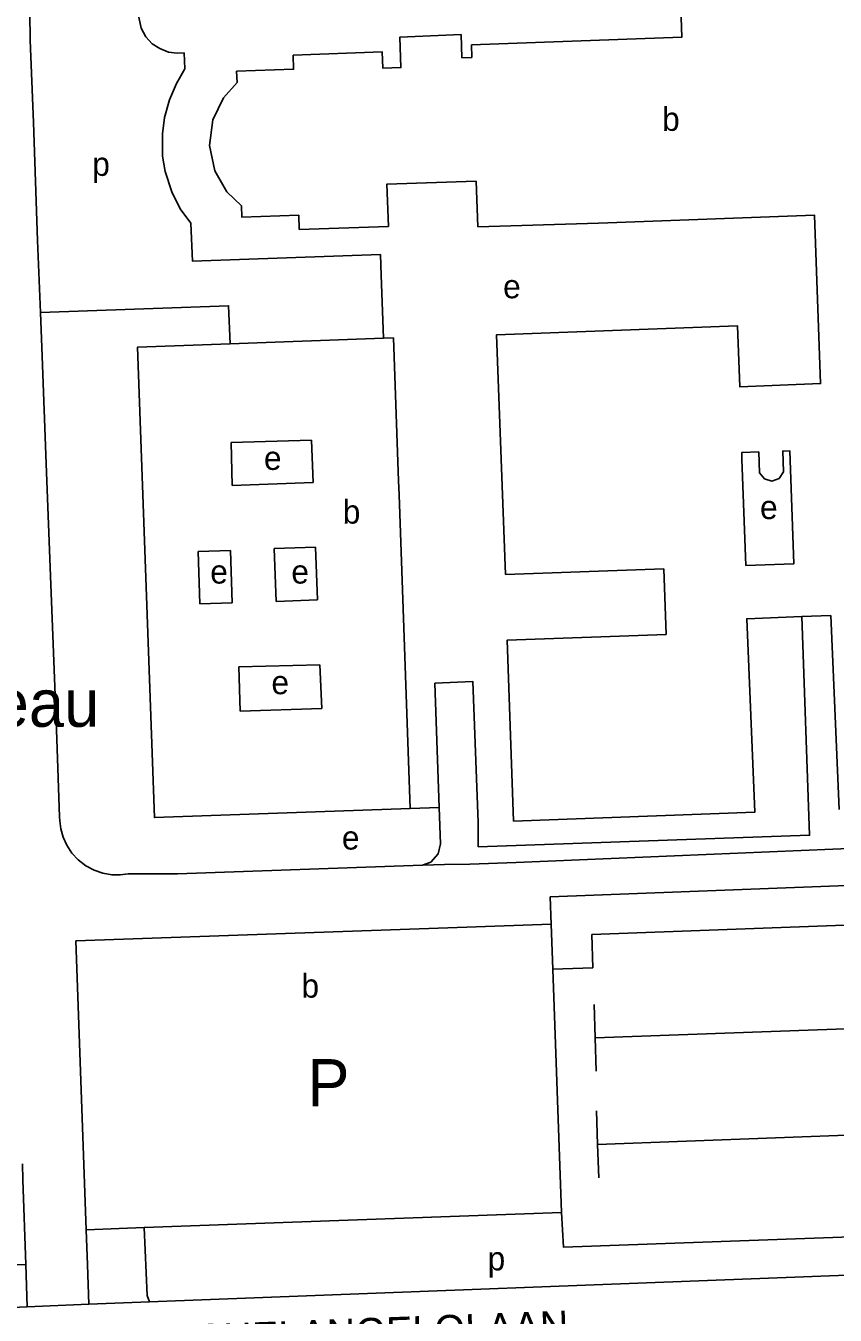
# Model space of a CAD drawing. Extents: x 159294 to 161936, y 384538 to 386517.
# Drawn here: x 160703.6 to 160840.4, y 386152.7 to 386370.6 of the extents above; entities that cross this region are included whole.
import ezdxf

# ---------------------------------------------------------------- set-up
doc = ezdxf.new("R2010")
doc.units = 0
for name, color, linetype in [('BLT_Basislijn', 7, 'Continuous'), ('BLT_Bebouwing', 7, 'Continuous'), ('BLT_Bebouwing_beschrifting', 7, 'Continuous'), ('BLT_Centroide', 7, 'Continuous'), ('BLT_Straatnaam', 7, 'Continuous'), ('BLT_Tekst_parkeren', 7, 'Continuous'), ('BLT_Vlakafsluiter', 7, 'Continuous')]:
    doc.layers.add(name, color=color, linetype=linetype)

msp = doc.modelspace()

# ---------------------------------------------------------------- linework, layer by layer
at = {"layer": 'BLT_Basislijn'}
for p, q in [((160772.72, 386259.5), (160773.49, 386238.47)), ((160786.51, 386229.15), (160852.14, 386231.93)), ((160994.97, 386231), (160792.22, 386223.4)), ((160770.66, 386228.7), (160729.23, 386227.27)), ((160774.4, 386228.83), (160770.66, 386228.7)), ((160778.63, 386228.92), (160774.4, 386228.83)), ((160778.63, 386228.92), (160786.51, 386229.15)), ((160720.91, 386227.28), (160729.23, 386227.27)), ((160792.22, 386223.4), (160792.39, 386218.76)), ((160799.29, 386217.02), (160845.04, 386218.71)), ((160799.29, 386217.02), (160799.47, 386211.38)), ((160799.47, 386211.38), (160792.67, 386211.13)), ((160799.67, 386205.17), (160799.86, 386199.53)), ((160799.86, 386199.53), (160845.26, 386201.2)), ((160799.86, 386199.53), (160800.04, 386193.88)), ((160800.07, 386187.19), (160800.26, 386181.54)), ((160800.26, 386181.54), (160845.9, 386183.22)), ((160800.26, 386181.54), (160800.44, 386175.89)), ((160713.78, 386167.11), (160714, 386161.18)), ((160703.58, 386161.21), (160703.82, 386154.06)), ((160714, 386161.18), (160714.24, 386154.52)), ((160724.48, 386154.91), (160846.74, 386159.58)), ((160703.82, 386154.06), (160714.24, 386154.52)), ((160703.82, 386154.06), (160685.2, 386153.23))]:
    msp.add_line(p, q, dxfattribs=at)
for points in [[(160730.34, 386366.02), (160729.16, 386365.94), (160727.73, 386366.13), (160726.23, 386366.76), (160724.94, 386367.57), (160723.86, 386368.7), (160723.09, 386370.19), (160722.67, 386372.06), (160722.3, 386379.52)], [(160704.26, 386372.73), (160704.34, 386368.19), (160704.87, 386354.25), (160705.58, 386334.31), (160706.05, 386322.13)], [(160763.55, 386331.95), (160731.76, 386330.82), (160731.47, 386337.25), (160729.7, 386339.67), (160728.26, 386342.55), (160727.13, 386345.94), (160726.69, 386348.54), (160726.69, 386352.32), (160727.06, 386355.12), (160727.89, 386358.07), (160729.09, 386360.85), (160730.46, 386363.33), (160730.34, 386366.02)], [(160763.55, 386331.95), (160763.67, 386328.42)], [(160763.67, 386328.42), (160764.05, 386317.78)], [(160738.12, 386316.84), (160737.87, 386323.27), (160706.05, 386322.13)], [(160706.05, 386322.13), (160706.33, 386314.77), (160707.02, 386296.54), (160707.81, 386276.17), (160708.65, 386254.61), (160708.82, 386250), (160709.3, 386236.89), (160709.34, 386236.22)], [(160780.05, 386231.85), (160836.09, 386233.77), (160834.78, 386270.73)], [(160780.05, 386231.85), (160780.05, 386235.95), (160779.18, 386259.76), (160772.72, 386259.5)], [(160768.59, 386238.3), (160773.49, 386238.47)], [(160773.49, 386238.47), (160773.71, 386232.33), (160773.31, 386230.63), (160772.06, 386229.23), (160770.66, 386228.7)], [(160709.34, 386236.22), (160709.5, 386234.86), (160709.89, 386233.47), (160710.5, 386232.08), (160711.36, 386230.78), (160712.45, 386229.6), (160713.72, 386228.62), (160715.13, 386227.86), (160716.61, 386227.36), (160718.11, 386227.11), (160719.56, 386227.1), (160720.91, 386227.28)], [(160703.58, 386161.21), (160703.11, 386175.54), (160703.01, 386178.24)], [(160794.13, 386170.04), (160794.52, 386164.14), (160846.29, 386166.04)], [(160723.62, 386167.47), (160724.1, 386155.99), (160724.48, 386154.91)], [(160682.55, 386165.18), (160688.94, 386165.21), (160689.1, 386160.72), (160703.58, 386161.21)]]:
    msp.add_lwpolyline(points, dxfattribs=at)
at = {"layer": 'BLT_Bebouwing'}
for p, q in [((160779.73, 386344.34), (160780.01, 386336.6)), ((160751.9, 386300.58), (160738.31, 386300.18)), ((160752.15, 386293.38), (160751.9, 386300.58)), ((160738.31, 386300.18), (160738.48, 386292.9)), ((160738.48, 386292.9), (160752.15, 386293.38)), ((160766.61, 386293.66), (160766.7, 386291.33)), ((160766.7, 386291.33), (160768.59, 386238.3)), ((160738.22, 386281.91), (160732.74, 386281.75)), ((160732.74, 386281.75), (160733, 386272.89)), ((160738.48, 386273.04), (160738.22, 386281.91)), ((160745.57, 386282.22), (160752.55, 386282.48)), ((160745.91, 386273.29), (160745.57, 386282.22)), ((160752.55, 386282.48), (160752.9, 386273.55)), ((160784.7, 386277.84), (160811.44, 386278.83)), ((160733, 386272.89), (160738.48, 386273.04)), ((160752.9, 386273.55), (160745.91, 386273.29)), ((160834.78, 386270.73), (160839.69, 386270.92)), ((160839.69, 386270.92), (160840.31, 386256.54)), ((160753.32, 386262.61), (160739.62, 386262.24)), ((160739.62, 386262.24), (160739.82, 386254.76)), ((160753.61, 386255.23), (160753.32, 386262.61)), ((160739.82, 386254.76), (160753.61, 386255.23)), ((160840.31, 386256.54), (160841.12, 386238.15)), ((160712.06, 386215.91), (160778.13, 386218.25)), ((160778.13, 386218.25), (160792.39, 386218.76)), ((160792.39, 386218.76), (160792.67, 386211.13)), ((160712.06, 386215.91), (160713.78, 386167.11)), ((160792.67, 386211.13), (160794.13, 386170.04)), ((160794.13, 386170.04), (160723.62, 386167.47)), ((160723.62, 386167.47), (160713.78, 386167.11))]:
    msp.add_line(p, q, dxfattribs=at)
for points in [[(160791.99, 386382.94), (160798.59, 386383.18), (160798.64, 386381.64), (160806.96, 386381.96), (160806.9, 386383.47), (160813.97, 386383.74), (160814.49, 386368.65), (160778.92, 386367.36)], [(160748.79, 386365.64), (160763.85, 386366.17), (160763.96, 386363.41), (160767.01, 386363.52), (160766.82, 386368.65), (160777.18, 386369.1), (160777.32, 386365.18), (160778.99, 386365.24), (160778.92, 386367.36)], [(160748.79, 386365.64), (160748.87, 386363.24), (160739.23, 386362.9), (160739.3, 386361.01), (160736.99, 386358.4), (160735.22, 386354.68), (160734.67, 386350.36), (160735.53, 386346.1), (160737.55, 386342.54), (160740.04, 386340.15), (160740.09, 386338.25), (160749.73, 386338.56)], [(160764.88, 386336.66), (160764.63, 386343.85), (160779.73, 386344.34)], [(160764.88, 386336.66), (160749.82, 386336.17), (160749.73, 386338.56)], [(160801.99, 386337.31), (160836.9, 386338.61), (160837.97, 386310.11), (160824.28, 386309.6), (160823.9, 386319.9), (160783.19, 386318.38), (160784.7, 386277.84)], [(160780.01, 386336.6), (160800.41, 386337.25), (160801.99, 386337.31)], [(160738.12, 386316.84), (160764.05, 386317.78)], [(160764.05, 386317.78), (160765.73, 386317.84), (160766.61, 386293.66)], [(160768.59, 386238.3), (160725.33, 386236.76), (160722.47, 386316.27), (160738.12, 386316.84)], [(160827.62, 386295.06), (160827.51, 386298.56), (160824.63, 386298.46), (160824.67, 386297.36)], [(160831.69, 386295.2), (160831.56, 386298.7), (160832.76, 386298.74), (160833.43, 386279.64), (160825.34, 386279.35)], [(160825.34, 386279.35), (160824.67, 386297.36)], [(160827.62, 386295.06), (160828.45, 386294.01), (160829.7, 386293.64), (160830.95, 386294.1), (160831.69, 386295.2)], [(160811.44, 386278.83), (160811.84, 386267.72), (160784.97, 386266.76), (160786.06, 386236.17)], [(160786.06, 386236.17), (160826.84, 386237.66), (160825.47, 386270.38), (160834.78, 386270.73)]]:
    msp.add_lwpolyline(points, dxfattribs=at)
at = {"layer": 'BLT_Vlakafsluiter'}
msp.add_line((160714.24, 386154.52), (160724.48, 386154.91), dxfattribs=at)

# ---------------------------------------------------------------- texts
at = {"layer": 'BLT_Bebouwing_beschrifting'}
msp.add_text('Politiebureau', height=8, dxfattribs=at).set_placement((160653.56, 386252.11))
at = {"layer": 'BLT_Centroide'}
for s, p in [('b', (160811.16, 386352.84)), ('p', (160714.82, 386345.23)), ('e', (160784.28, 386324.54)), ('e', (160743.85, 386295.53)), ('b', (160757.17, 386286.46)), ('e', (160827.72, 386287.22)), ('e', (160734.77, 386276.32)), ('e', (160748.48, 386276.32)), ('e', (160745.11, 386257.62)), ('e', (160757.03, 386231.36)), ('b', (160750.19, 386206.34)), ('p', (160781.66, 386160.24))]:
    msp.add_text(s, height=4, dxfattribs=at).set_placement(p)
at = {"layer": 'BLT_Straatnaam'}
msp.add_text('MICHELANGELOLAAN', height=5, rotation=2.1791, dxfattribs=at).set_placement((160724.88, 386145.79))
at = {"layer": 'BLT_Tekst_parkeren'}
msp.add_text('P', height=8, dxfattribs=at).set_placement((160751.18, 386187.94))

doc.saveas('drawing.dxf')
